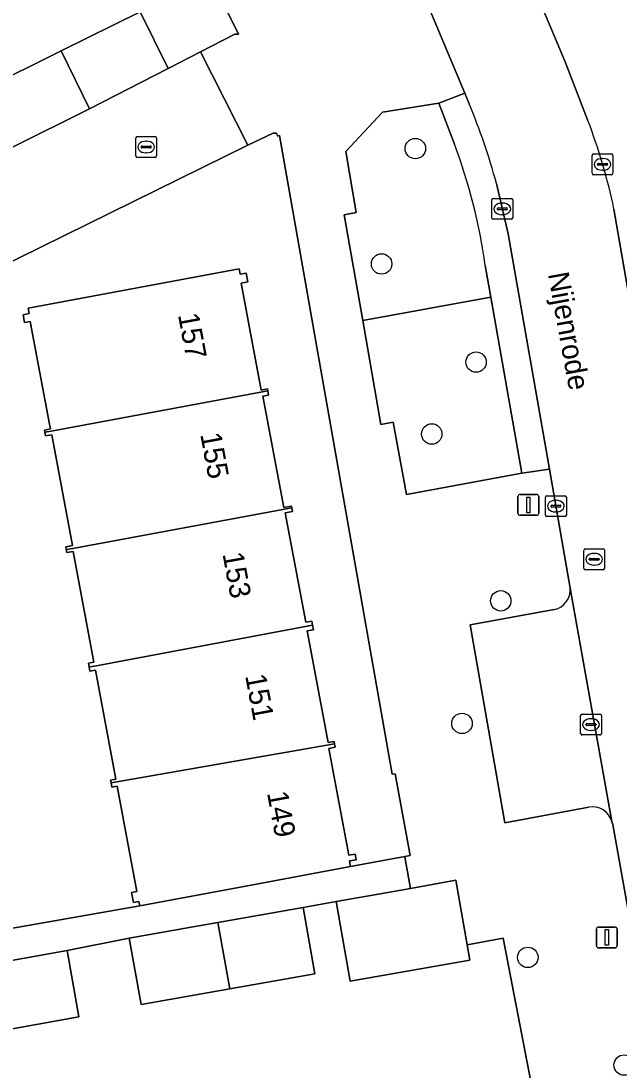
# Model space of a CAD drawing. Extents: x 157793 to 159380, y 380877 to 382313.
# Drawn here: x 158566.6 to 158595.2, y 381523.7 to 381573.9 of the extents above; entities that cross this region are included whole.
import ezdxf

# ---------------------------------------------------------------- set-up
doc = ezdxf.new("R2010")
doc.units = 0
for name, color, linetype in [('IMGEO_Boom', 7, 'Continuous'), ('IMGEO_Erf', 7, 'Continuous'), ('IMGEO_Groenvoorziening', 7, 'Continuous'), ('IMGEO_Kolk', 7, 'Continuous'), ('IMGEO_Lichtmast', 7, 'Continuous'), ('IMGEO_Openbare_ruimte_label', 7, 'Continuous'), ('IMGEO_Pand', 7, 'Continuous'), ('IMGEO_Pand_nummerreeks', 7, 'Continuous'), ('IMGEO_Parkeervlak_open', 7, 'Continuous'), ('IMGEO_Rijbaan_lokaal_open', 7, 'Continuous'), ('IMGEO_Rioolput', 7, 'Continuous'), ('IMGEO_Voetpad_open', 7, 'Continuous')]:
    doc.layers.add(name, color=color, linetype=linetype)

msp = doc.modelspace()

# ---------------------------------------------------------------- linework, layer by layer
at = {"layer": 'IMGEO_Boom'}
for centre in [(158585.5, 381567.799), (158583.887, 381562.277), (158588.407, 381557.581), (158586.286, 381554.14), (158589.587, 381546.157), (158587.733, 381540.291), (158590.881, 381529.096), (158595.491, 381523.943)]:
    msp.add_circle(centre, 0.489, dxfattribs=at)
at = {"layer": 'IMGEO_Erf'}
for points in [[(158564.795, 381570.607), (158568.551, 381572.47), (158572.33, 381574.345), (158573.677, 381571.631), (158575.218, 381572.423), (158576.873, 381573.274), (158577.036, 381573.274), (158571.998, 381583.403), (158571.399, 381584.608), (158569.701, 381583.776), (158569.435, 381583.646), (158569.598, 381583.313), (158569.267, 381583.15), (158569.101, 381583.489), (158564.519, 381581.244)], [(158563.227, 381529.967), (158572.316, 381531.557), (158572.276, 381531.773), (158572.011, 381531.724), (158571.923, 381532.195), (158572.181, 381532.243), (158571.239, 381537.289), (158570.98, 381537.241), (158570.942, 381537.445), (158570.917, 381537.581), (158571.176, 381537.629), (158570.202, 381542.842), (158569.936, 381542.792), (158569.898, 381542.995), (158569.865, 381543.172), (158570.127, 381543.221), (158569.138, 381548.52), (158568.825, 381548.462), (158568.798, 381548.609), (158568.774, 381548.738), (158569.102, 381548.799), (158568.112, 381554.104), (158567.807, 381554.048), (158567.772, 381554.234), (158567.754, 381554.329), (158568.039, 381554.383), (158567.996, 381554.614), (158567.079, 381559.529), (158566.809, 381559.479), (158566.74, 381559.845), (158567.03, 381559.899), (158566.982, 381560.158), (158577.071, 381562.041), (158577.119, 381561.781), (158577.41, 381561.835), (158577.489, 381561.415), (158577.176, 381561.357), (158578.131, 381556.24), (158578.426, 381556.296), (158578.443, 381556.207), (158578.481, 381556.005), (158578.211, 381555.955), (158579.207, 381550.617), (158579.575, 381550.686), (158579.59, 381550.604), (158579.622, 381550.433), (158579.278, 381550.369), (158580.255, 381545.137), (158580.546, 381545.191), (158580.583, 381544.992), (158580.625, 381544.77), (158580.328, 381544.715), (158581.324, 381539.379), (158581.614, 381539.433), (158581.638, 381539.307), (158581.666, 381539.155), (158581.36, 381539.098), (158582.315, 381533.985), (158582.616, 381534.041), (158582.667, 381533.768), (158582.344, 381533.708), (158582.394, 381533.438), (158584.991, 381533.923), (158585.249, 381533.971), (158584.538, 381537.884), (158584.4, 381537.858), (158578.997, 381568.419), (158578.925, 381568.395), (158578.866, 381568.541), (158578.703, 381568.541), (158577.488, 381567.965), (158555.496, 381557.125)], [(158592.347, 381516.295), (158589.709, 381530.021), (158587.983, 381529.689), (158588.112, 381528.962), (158582.39, 381527.951), (158581.715, 381531.771), (158580.127, 381531.483), (158580.688, 381528.307), (158576.618, 381527.588), (158572.377, 381526.838), (158571.816, 381530.014), (158568.84, 381529.42), (158569.401, 381526.244), (158565.315, 381525.522), (158561.09, 381524.775), (158560.529, 381527.951), (158558.691, 381527.591), (158560.69, 381517.372)]]:
    msp.add_lwpolyline(points, dxfattribs=at)
at = {"layer": 'IMGEO_Groenvoorziening'}
msp.add_lwpolyline([(158587.37, 381568.015), (158586.623, 381569.968), (158583.928, 381569.545), (158582.173, 381567.658), (158582.667, 381564.746), (158582.101, 381564.623), (158582.982, 381559.575), (158589.113, 381560.686), (158588.846, 381562.203)], dxfattribs=at)
msp.add_lwpolyline([(158583.851, 381554.591), (158584.432, 381554.702), (158585.076, 381551.251), (158590.597, 381552.274), (158589.113, 381560.686), (158582.982, 381559.575)], close=True, dxfattribs=at)
msp.add_arc((158561.297, 381558.3), 27.824, 8.0633, 20.4356, dxfattribs=at)
at = {"layer": 'IMGEO_Kolk'}
for p, q in [((158572.122, 381567.448), (158572.122, 381568.3)), ((158572.197, 381568.374), (158573.049, 381568.374)), ((158572.61, 381568.154), (158572.635, 381568.154)), ((158573.123, 381568.3), (158573.123, 381567.448)), ((158572.381, 381567.868), (158572.381, 381567.88)), ((158572.819, 381567.831), (158572.421, 381567.831)), ((158572.424, 381567.917), (158572.822, 381567.917)), ((158572.633, 381567.594), (158572.608, 381567.594)), ((158572.865, 381567.88), (158572.865, 381567.868)), ((158594.029, 381567.544), (158594.881, 381567.544)), ((158573.049, 381567.374), (158572.197, 381567.374)), ((158593.954, 381566.618), (158593.954, 381567.47)), ((158594.213, 381567.038), (158594.213, 381567.05)), ((158594.651, 381567.001), (158594.253, 381567.001)), ((158594.256, 381567.087), (158594.654, 381567.087)), ((158594.442, 381567.324), (158594.467, 381567.324)), ((158594.697, 381567.05), (158594.697, 381567.038)), ((158594.955, 381567.47), (158594.955, 381566.618)), ((158594.881, 381566.544), (158594.029, 381566.544)), ((158594.465, 381566.764), (158594.44, 381566.764)), ((158589.16, 381564.488), (158589.16, 381565.34)), ((158589.235, 381565.414), (158590.087, 381565.414)), ((158589.648, 381565.194), (158589.673, 381565.194)), ((158590.161, 381565.34), (158590.161, 381564.488)), ((158589.419, 381564.908), (158589.419, 381564.92)), ((158589.857, 381564.871), (158589.459, 381564.871)), ((158589.462, 381564.957), (158589.86, 381564.957)), ((158589.671, 381564.634), (158589.646, 381564.634)), ((158589.903, 381564.92), (158589.903, 381564.908)), ((158590.087, 381564.414), (158589.235, 381564.414)), ((158591.724, 381550.262), (158591.724, 381551.114)), ((158591.799, 381551.188), (158592.651, 381551.188)), ((158592.212, 381550.968), (158592.237, 381550.968)), ((158592.725, 381551.114), (158592.725, 381550.262)), ((158591.983, 381550.682), (158591.983, 381550.694)), ((158592.421, 381550.645), (158592.023, 381550.645)), ((158592.026, 381550.731), (158592.424, 381550.731)), ((158592.235, 381550.408), (158592.21, 381550.408)), ((158592.467, 381550.694), (158592.467, 381550.682)), ((158592.651, 381550.188), (158591.799, 381550.188)), ((158593.404, 381539.811), (158593.404, 381540.663)), ((158593.479, 381540.737), (158594.331, 381540.737)), ((158593.892, 381540.517), (158593.917, 381540.517)), ((158594.405, 381540.663), (158594.405, 381539.811)), ((158593.663, 381540.231), (158593.663, 381540.243)), ((158594.101, 381540.194), (158593.703, 381540.194)), ((158593.706, 381540.28), (158594.104, 381540.28)), ((158593.915, 381539.957), (158593.89, 381539.957)), ((158594.147, 381540.243), (158594.147, 381540.231)), ((158594.331, 381539.737), (158593.479, 381539.737))]:
    msp.add_line(p, q, dxfattribs=at)
for points in [[(158572.122, 381567.448), (158572.122, 381568.3)], [(158572.197, 381568.374), (158573.049, 381568.374)], [(158573.123, 381568.3), (158573.123, 381567.448)], [(158594.029, 381567.544), (158594.881, 381567.544)], [(158573.049, 381567.374), (158572.197, 381567.374)], [(158593.954, 381566.618), (158593.954, 381567.47)], [(158594.955, 381567.47), (158594.955, 381566.618)], [(158594.881, 381566.544), (158594.029, 381566.544)], [(158589.16, 381564.488), (158589.16, 381565.34)], [(158589.235, 381565.414), (158590.087, 381565.414)], [(158590.161, 381565.34), (158590.161, 381564.488)], [(158590.087, 381564.414), (158589.235, 381564.414)], [(158591.724, 381550.262), (158591.724, 381551.114)], [(158591.799, 381551.188), (158592.651, 381551.188)], [(158592.725, 381551.114), (158592.725, 381550.262)], [(158592.651, 381550.188), (158591.799, 381550.188)], [(158593.404, 381539.811), (158593.404, 381540.663)], [(158593.479, 381540.737), (158594.331, 381540.737)], [(158594.405, 381540.663), (158594.405, 381539.811)], [(158594.331, 381539.737), (158593.479, 381539.737)]]:
    msp.add_lwpolyline(points, dxfattribs=at)
for centre, radius, start, end in [((158572.199, 381568.298), 0.0765, 91.552, 178.448), ((158572.199, 381568.298), 0.0765, 91.552, 178.448), ((158573.047, 381568.298), 0.0765, 1.552, 88.448), ((158573.047, 381568.298), 0.0765, 1.552, 88.448), ((158572.421, 381567.877), 0.0403, 85.8775, 175.7526), ((158572.418, 381567.867), 0.0366, 178.938, 274.7102), ((158572.822, 381567.874), 0.043, 264.8664, 352.4533), ((158572.826, 381567.879), 0.0386, 1.7309, 96.639), ((158594.031, 381567.468), 0.0765, 91.552, 178.448), ((158594.031, 381567.468), 0.0765, 91.552, 178.448), ((158594.879, 381567.468), 0.0765, 1.552, 88.448), ((158594.879, 381567.468), 0.0765, 1.552, 88.448), ((158572.199, 381567.45), 0.0765, 181.552, 268.448), ((158572.199, 381567.45), 0.0765, 181.552, 268.448), ((158573.047, 381567.45), 0.0765, 271.552, 358.448), ((158573.047, 381567.45), 0.0765, 271.552, 358.448), ((158594.253, 381567.047), 0.0403, 85.8775, 175.7526), ((158594.25, 381567.037), 0.0366, 178.938, 274.7102), ((158594.654, 381567.044), 0.043, 264.8664, 352.4533), ((158594.658, 381567.049), 0.0386, 1.7309, 96.639), ((158594.031, 381566.62), 0.0765, 181.552, 268.448), ((158594.031, 381566.62), 0.0765, 181.552, 268.448), ((158594.879, 381566.62), 0.0765, 271.552, 358.448), ((158594.879, 381566.62), 0.0765, 271.552, 358.448), ((158589.237, 381565.338), 0.0765, 91.552, 178.448), ((158589.237, 381565.338), 0.0765, 91.552, 178.448), ((158590.085, 381565.338), 0.0765, 1.552, 88.448), ((158590.085, 381565.338), 0.0765, 1.552, 88.448), ((158589.237, 381564.49), 0.0765, 181.552, 268.448), ((158589.237, 381564.49), 0.0765, 181.552, 268.448), ((158589.459, 381564.917), 0.0403, 85.8775, 175.7526), ((158589.456, 381564.907), 0.0366, 178.938, 274.7102), ((158589.86, 381564.914), 0.043, 264.8664, 352.4533), ((158589.864, 381564.919), 0.0386, 1.7309, 96.639), ((158590.085, 381564.49), 0.0765, 271.552, 358.448), ((158590.085, 381564.49), 0.0765, 271.552, 358.448), ((158591.801, 381551.112), 0.0765, 91.552, 178.448), ((158591.801, 381551.112), 0.0765, 91.552, 178.448), ((158592.649, 381551.112), 0.0765, 1.552, 88.448), ((158592.649, 381551.112), 0.0765, 1.552, 88.448), ((158592.023, 381550.691), 0.0403, 85.8775, 175.7526), ((158592.02, 381550.681), 0.0366, 178.938, 274.7102), ((158592.424, 381550.688), 0.043, 264.8664, 352.4533), ((158592.428, 381550.693), 0.0386, 1.7309, 96.639), ((158591.801, 381550.264), 0.0765, 181.552, 268.448), ((158591.801, 381550.264), 0.0765, 181.552, 268.448), ((158592.649, 381550.264), 0.0765, 271.552, 358.448), ((158592.649, 381550.264), 0.0765, 271.552, 358.448), ((158593.481, 381540.661), 0.0765, 91.552, 178.448), ((158593.481, 381540.661), 0.0765, 91.552, 178.448), ((158594.329, 381540.661), 0.0765, 1.552, 88.448), ((158594.329, 381540.661), 0.0765, 1.552, 88.448), ((158593.703, 381540.24), 0.0403, 85.8775, 175.7526), ((158593.7, 381540.23), 0.0366, 178.938, 274.7102), ((158594.104, 381540.237), 0.043, 264.8664, 352.4533), ((158594.108, 381540.242), 0.0386, 1.7309, 96.639), ((158593.481, 381539.813), 0.0765, 181.552, 268.448), ((158593.481, 381539.813), 0.0765, 181.552, 268.448), ((158594.329, 381539.813), 0.0765, 271.552, 358.448), ((158594.329, 381539.813), 0.0765, 271.552, 358.448)]:
    msp.add_arc(centre, radius, start, end, dxfattribs=at)
for centre, major_axis, ratio, start_param, end_param in [((158572.609, 381567.874), (-0.387, 0.002), 0.722429, 4.712389, 7.853982), ((158572.634, 381567.874), (-0.39, 0.002), 0.717154, 1.570796, 4.712389), ((158594.441, 381567.044), (-0.387, 0.002), 0.722429, 4.712389, 7.853982), ((158594.466, 381567.044), (-0.39, 0.002), 0.717154, 1.570796, 4.712389), ((158589.647, 381564.914), (-0.387, 0.002), 0.722429, 4.712389, 7.853982), ((158589.672, 381564.914), (-0.39, 0.002), 0.717154, 1.570796, 4.712389), ((158592.211, 381550.688), (-0.387, 0.002), 0.722429, 4.712389, 7.853982), ((158592.236, 381550.688), (-0.39, 0.002), 0.717154, 1.570796, 4.712389), ((158593.891, 381540.237), (-0.387, 0.002), 0.722429, 4.712389, 7.853982), ((158593.916, 381540.237), (-0.39, 0.002), 0.717154, 1.570796, 4.712389)]:
    msp.add_ellipse(centre, major_axis=major_axis, ratio=ratio, start_param=start_param, end_param=end_param, dxfattribs=at)
at = {"layer": 'IMGEO_Lichtmast'}
for p, q in [((158590.411, 381550.35), (158590.411, 381551.15)), ((158590.411, 381551.15), (158590.411, 381550.35)), ((158590.511, 381551.25), (158591.301, 381551.25)), ((158591.301, 381551.25), (158590.511, 381551.25)), ((158591.401, 381551.15), (158591.401, 381550.35)), ((158591.401, 381550.35), (158591.401, 381551.15)), ((158591.301, 381550.25), (158590.511, 381550.25)), ((158590.511, 381550.25), (158591.301, 381550.25)), ((158594.165, 381529.648), (158594.165, 381530.448)), ((158594.165, 381530.448), (158594.165, 381529.648)), ((158594.265, 381530.548), (158595.055, 381530.548)), ((158595.055, 381530.548), (158594.265, 381530.548)), ((158595.155, 381530.448), (158595.155, 381529.648)), ((158595.155, 381529.648), (158595.155, 381530.448)), ((158595.055, 381529.548), (158594.265, 381529.548)), ((158594.265, 381529.548), (158595.055, 381529.548))]:
    msp.add_line(p, q, dxfattribs=at)
for points in [[(158590.831, 381551.125), (158590.981, 381551.125), (158590.981, 381550.375), (158590.831, 381550.375), (158590.831, 381551.125)], [(158594.585, 381530.423), (158594.735, 381530.423), (158594.735, 381529.673), (158594.585, 381529.673), (158594.585, 381530.423)]]:
    msp.add_lwpolyline(points, dxfattribs=at)
for centre, start, end in [((158590.511, 381551.15), 90, 180), ((158590.511, 381551.15), 90, 180), ((158591.301, 381551.15), 0, 90), ((158591.301, 381551.15), 360, 90), ((158590.511, 381550.35), 180, 270), ((158590.511, 381550.35), 180, 270), ((158591.301, 381550.35), 270, 0), ((158591.301, 381550.35), 270, 0), ((158594.265, 381530.448), 90, 180), ((158594.265, 381530.448), 90, 180), ((158595.055, 381530.448), 0, 90), ((158595.055, 381530.448), 360, 90), ((158594.265, 381529.648), 180, 270), ((158594.265, 381529.648), 180, 270), ((158595.055, 381529.648), 270, 0), ((158595.055, 381529.648), 270, 0)]:
    msp.add_arc(centre, 0.1, start, end, dxfattribs=at)
at = {"layer": 'IMGEO_Pand'}
for points in [[(158568.551, 381572.47), (158569.91, 381569.695), (158573.677, 381571.631), (158572.33, 381574.345)], [(158568.551, 381572.47), (158564.795, 381570.607), (158566.169, 381567.839), (158569.91, 381569.695)], [(158577.176, 381561.357), (158577.489, 381561.415), (158577.41, 381561.835), (158577.119, 381561.781), (158577.071, 381562.041), (158566.982, 381560.158), (158567.03, 381559.899), (158566.74, 381559.845), (158566.809, 381559.479), (158567.079, 381559.529), (158567.996, 381554.614), (158568.039, 381554.383), (158567.754, 381554.329), (158567.772, 381554.234), (158568.071, 381554.282), (158578.443, 381556.207), (158578.426, 381556.296), (158578.131, 381556.24)], [(158578.211, 381555.955), (158578.481, 381556.005), (158578.443, 381556.207), (158568.071, 381554.282), (158567.772, 381554.234), (158567.807, 381554.048), (158568.112, 381554.104), (158569.102, 381548.799), (158568.774, 381548.738), (158568.798, 381548.609), (158569.114, 381548.66), (158579.59, 381550.604), (158579.575, 381550.686), (158579.207, 381550.617)], [(158579.278, 381550.369), (158579.622, 381550.433), (158579.59, 381550.604), (158569.114, 381548.66), (158568.798, 381548.609), (158568.825, 381548.462), (158569.138, 381548.52), (158570.127, 381543.221), (158569.865, 381543.172), (158569.898, 381542.995), (158570.157, 381543.038), (158580.583, 381544.992), (158580.546, 381545.191), (158580.255, 381545.137)], [(158580.583, 381544.992), (158570.157, 381543.038), (158569.898, 381542.995), (158569.936, 381542.792), (158570.202, 381542.842), (158571.176, 381537.629), (158570.917, 381537.581), (158570.942, 381537.445), (158581.638, 381539.307), (158581.614, 381539.433), (158581.324, 381539.379), (158580.328, 381544.715), (158580.625, 381544.77)], [(158581.638, 381539.307), (158570.942, 381537.445), (158570.98, 381537.241), (158571.239, 381537.289), (158572.181, 381532.243), (158571.923, 381532.195), (158572.011, 381531.724), (158572.276, 381531.773), (158572.316, 381531.557), (158577.479, 381532.521), (158582.394, 381533.438), (158582.344, 381533.708), (158582.667, 381533.768), (158582.616, 381534.041), (158582.315, 381533.985), (158581.36, 381539.098), (158581.666, 381539.155)], [(158587.983, 381529.689), (158587.436, 381532.783), (158585.266, 381532.399), (158583.268, 381532.046), (158581.715, 381531.771), (158582.39, 381527.951), (158588.112, 381528.962)], [(158576.618, 381527.588), (158580.688, 381528.307), (158580.127, 381531.483), (158576.056, 381530.763)], [(158576.618, 381527.588), (158576.056, 381530.763), (158574.775, 381530.537), (158571.816, 381530.014), (158572.377, 381526.838)], [(158564.746, 381528.696), (158565.315, 381525.522), (158569.401, 381526.244), (158568.84, 381529.42)]]:
    msp.add_lwpolyline(points, close=True, dxfattribs=at)
at = {"layer": 'IMGEO_Parkeervlak_open'}
for points in [[(158594.909, 381535.594), (158592.915, 381546.766)], [(158592.142, 381545.737), (158588.127, 381545.009), (158589.788, 381535.535), (158593.795, 381536.283)]]:
    msp.add_lwpolyline(points, dxfattribs=at)
for centre, radius, start, end in [((158591.944, 381546.691), 0.974, 281.7259, 4.4453), ((158593.967, 381535.316), 0.982, 16.4532, 100.0739)]:
    msp.add_arc(centre, radius, start, end, dxfattribs=at)
at = {"layer": 'IMGEO_Rijbaan_lokaal_open'}
for points in [[(158593.744, 381569.174), (158592.664, 381571.956), (158589.086, 381580.48), (158584.477, 381578.54), (158584.601, 381578.239), (158585.055, 381577.157), (158587.873, 381570.444), (158588.083, 381569.944)], [(158555.496, 381557.125), (158577.488, 381567.965), (158575.218, 381572.423), (158573.677, 381571.631), (158569.91, 381569.695), (158566.169, 381567.839)], [(158589.384, 381566.128), (158589.934, 381563.715), (158591.913, 381552.461), (158592.915, 381546.766), (158594.909, 381535.594), (158594.941, 381535.456), (158595.823, 381530.537), (158596.845, 381524.843), (158601.916, 381525.764), (158601.852, 381526.043), (158600.453, 381533.892), (158599.871, 381537.162), (158599, 381542.181), (158597.279, 381551.793), (158595.003, 381564.907)]]:
    msp.add_lwpolyline(points, dxfattribs=at)
for centre, radius, start, end in [((158556.499, 381557.046), 34.116, 15.4384, 22.2134), ((158567.82, 381559.206), 27.774, 11.8452, 21.0327)]:
    msp.add_arc(centre, radius, start, end, dxfattribs=at)
at = {"layer": 'IMGEO_Rioolput'}
for p, q in [((158593.557, 381547.72), (158593.557, 381548.572)), ((158593.632, 381548.646), (158594.484, 381548.646)), ((158594.045, 381548.426), (158594.07, 381548.426)), ((158594.558, 381548.572), (158594.558, 381547.72)), ((158593.816, 381548.14), (158593.816, 381548.152)), ((158594.254, 381548.103), (158593.856, 381548.103)), ((158593.859, 381548.189), (158594.257, 381548.189)), ((158594.3, 381548.152), (158594.3, 381548.14)), ((158594.484, 381547.646), (158593.632, 381547.646)), ((158594.068, 381547.866), (158594.043, 381547.866))]:
    msp.add_line(p, q, dxfattribs=at)
for points in [[(158593.557, 381547.72), (158593.557, 381548.572)], [(158593.632, 381548.646), (158594.484, 381548.646)], [(158594.558, 381548.572), (158594.558, 381547.72)], [(158594.484, 381547.646), (158593.632, 381547.646)]]:
    msp.add_lwpolyline(points, dxfattribs=at)
for centre, radius, start, end in [((158593.634, 381548.57), 0.0765, 91.552, 178.448), ((158593.634, 381548.57), 0.0765, 91.552, 178.448), ((158594.482, 381548.57), 0.0765, 1.552, 88.448), ((158594.482, 381548.57), 0.0765, 1.552, 88.448), ((158593.856, 381548.149), 0.0403, 85.8775, 175.7526), ((158593.853, 381548.139), 0.0366, 178.938, 274.7102), ((158594.257, 381548.146), 0.043, 264.8664, 352.4533), ((158594.261, 381548.151), 0.0386, 1.7309, 96.639), ((158593.634, 381547.722), 0.0765, 181.552, 268.448), ((158593.634, 381547.722), 0.0765, 181.552, 268.448), ((158594.482, 381547.722), 0.0765, 271.552, 358.448), ((158594.482, 381547.722), 0.0765, 271.552, 358.448)]:
    msp.add_arc(centre, radius, start, end, dxfattribs=at)
for centre, major_axis, ratio, start_param, end_param in [((158594.044, 381548.146), (-0.387, 0.002), 0.722429, 4.712389, 7.853982), ((158594.069, 381548.146), (-0.39, 0.002), 0.717154, 1.570796, 4.712389)]:
    msp.add_ellipse(centre, major_axis=major_axis, ratio=ratio, start_param=start_param, end_param=end_param, dxfattribs=at)
at = {"layer": 'IMGEO_Voetpad_open'}
for points in [[(158594.832, 381576.19), (158594.666, 381577.003), (158593.365, 381576.512), (158581.325, 381605.07), (158579.102, 381604.166), (158580.054, 381601.907), (158588.073, 381582.889), (158589.086, 381580.48), (158592.664, 381571.956), (158593.744, 381569.174)], [(158591.913, 381552.461), (158590.597, 381552.274), (158585.076, 381551.251), (158584.432, 381554.702), (158583.851, 381554.591), (158582.982, 381559.575), (158582.101, 381564.623), (158582.667, 381564.746), (158582.173, 381567.658), (158583.928, 381569.545), (158586.623, 381569.968), (158587.873, 381570.444), (158585.055, 381577.157), (158583.864, 381576.615), (158579.193, 381574.325), (158573.537, 381585.77), (158572.794, 381587.246), (158570.985, 381590.893), (158571.509, 381591.19), (158569.555, 381595.114), (158569.021, 381594.864), (158567.819, 381597.338)], [(158565.54, 381596.243), (158566.773, 381593.909), (158568.946, 381589.54), (158571.399, 381584.608), (158571.998, 381583.403), (158577.036, 381573.274), (158576.873, 381573.274), (158575.218, 381572.423), (158577.488, 381567.965), (158578.703, 381568.541), (158578.866, 381568.541), (158578.925, 381568.395), (158578.997, 381568.419), (158584.4, 381537.858), (158584.538, 381537.884), (158585.249, 381533.971), (158584.991, 381533.923), (158585.034, 381533.708), (158585.266, 381532.399), (158587.436, 381532.783), (158587.983, 381529.689), (158589.709, 381530.021), (158592.347, 381516.295)], [(158588.083, 381569.944), (158587.873, 381570.444), (158586.623, 381569.968), (158587.37, 381568.015)], [(158589.934, 381563.715), (158589.384, 381566.128)], [(158595.003, 381564.907), (158597.279, 381551.793)], [(158588.846, 381562.203), (158589.113, 381560.686), (158590.597, 381552.274), (158591.913, 381552.461), (158589.934, 381563.715)], [(158592.915, 381546.766), (158591.913, 381552.461)], [(158593.795, 381536.283), (158589.788, 381535.535), (158588.127, 381545.009), (158592.142, 381545.737)], [(158599.745, 381508.283), (158597.266, 381522.265), (158596.845, 381524.843), (158595.823, 381530.537), (158594.941, 381535.456), (158594.909, 381535.594)], [(158564.746, 381528.696), (158568.84, 381529.42), (158571.816, 381530.014), (158574.775, 381530.537), (158576.056, 381530.763), (158580.127, 381531.483), (158581.715, 381531.771), (158583.268, 381532.046), (158585.266, 381532.399), (158585.034, 381533.708), (158584.991, 381533.923), (158582.394, 381533.438), (158577.479, 381532.521), (158572.316, 381531.557), (158563.227, 381529.967)]]:
    msp.add_lwpolyline(points, dxfattribs=at)
for centre, radius, start, end in [((158556.499, 381557.046), 34.116, 15.4384, 22.2134), ((158567.82, 381559.206), 27.774, 11.8452, 21.0327), ((158561.297, 381558.3), 27.824, 8.0633, 20.4356), ((158591.944, 381546.691), 0.974, 281.7259, 4.4453), ((158593.967, 381535.316), 0.982, 16.4532, 100.0739)]:
    msp.add_arc(centre, radius, start, end, dxfattribs=at)

# ---------------------------------------------------------------- texts
at = {"layer": 'IMGEO_Openbare_ruimte_label'}
msp.add_text('Nijenrode', height=1, rotation=280.31, dxfattribs=at).set_placement((158591.842, 381561.803))
at = {"layer": 'IMGEO_Pand_nummerreeks'}
for s, rotation, p in [('157', 280.5422, (158574.142, 381559.845)), ('155', 280.5422, (158575.207, 381554.125)), ('153', 280.5422, (158576.271, 381548.404)), ('151', 280.5421, (158577.357, 381542.572)), ('149', 280.5421, (158578.401, 381536.964))]:
    msp.add_text(s, height=1, rotation=rotation, dxfattribs=at).set_placement(p)

doc.saveas('drawing.dxf')
